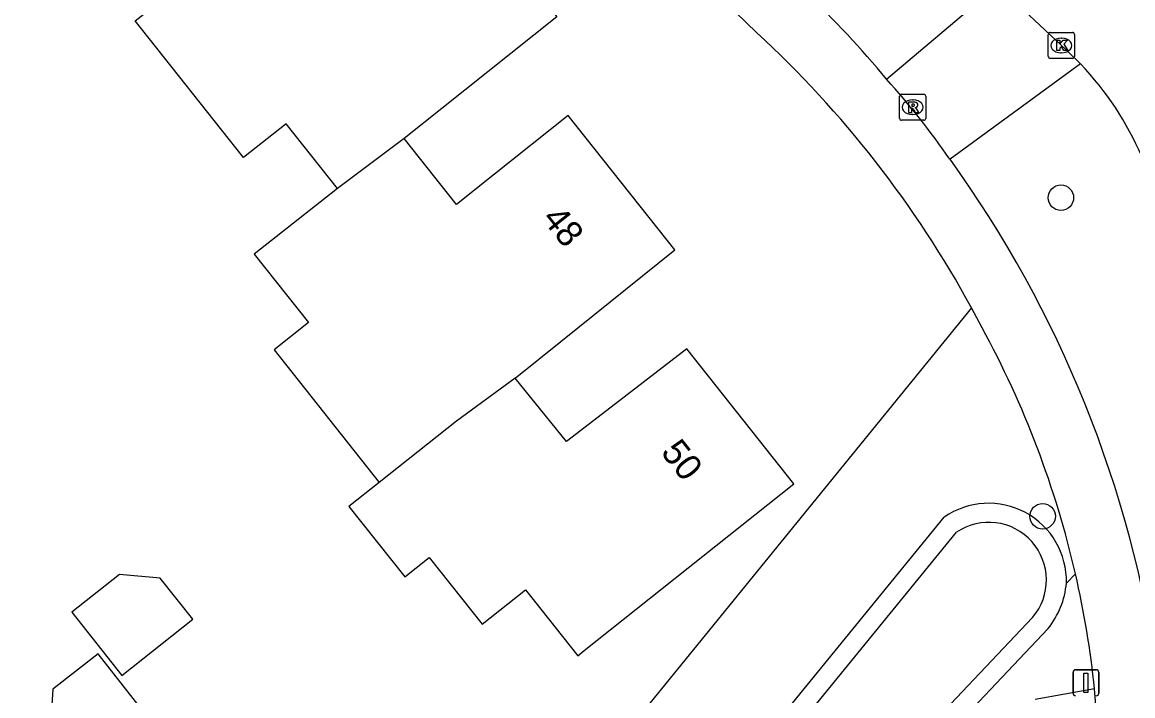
# Model space of a CAD drawing. Extents: x 157321 to 158827, y 386650 to 388532.
# Drawn here: x 157873.45 to 157916.06, y 387429.15 to 387455 of the extents above; entities that cross this region are included whole.
import ezdxf

# ---------------------------------------------------------------- set-up
doc = ezdxf.new("R2010")
doc.units = 0
for name, color, linetype in [('IMGEO_Boom', 7, 'Continuous'), ('IMGEO_Groenvoorziening', 7, 'Continuous'), ('IMGEO_Kolk', 7, 'Continuous'), ('IMGEO_Pand', 7, 'Continuous'), ('IMGEO_Pand_nummerreeks', 7, 'Continuous'), ('IMGEO_Rijbaan_lokaal_gesloten', 7, 'Continuous'), ('IMGEO_Rioolput', 7, 'Continuous'), ('IMGEO_Verkeersbordpaal', 7, 'Continuous'), ('IMGEO_Voetpad_halfverhard', 7, 'Continuous'), ('IMGEO_Voetpad_open', 7, 'Continuous'), ('IMGEO_Waterloop', 7, 'Continuous')]:
    doc.layers.add(name, color=color, linetype=linetype)

msp = doc.modelspace()

# ---------------------------------------------------------------- linework, layer by layer
at = {"layer": 'IMGEO_Boom'}
for centre in [(157913.298, 387448.264), (157912.595, 387436.036)]:
    msp.add_circle(centre, 0.489, dxfattribs=at)
at = {"layer": 'IMGEO_Groenvoorziening'}
for points in [[(157909.869, 387444.031), (157896.909, 387428.114), (157878.694, 387405.744)], [(157796.24, 387298.432), (157798.944, 387300.717), (157806.914, 387310.298), (157819.12, 387325.881), (157828.004, 387336.888), (157908.816, 387436.002)], [(157913.508, 387433.472), (157913.855, 387433.83)], [(157912.806, 387431.732), (157897.513, 387415.546), (157802.346, 387299.362), (157799.92, 387296.93), (157798.446, 387295.811), (157795.385, 387293.489), (157794.925, 387294.062)]]:
    msp.add_lwpolyline(points, dxfattribs=at)
for centre, radius, start, end in [((157910.524, 387433.553), 2.985, 358.44, 124.8915), ((157910.282, 387433.762), 3.239, 321.1915, 354.8655)]:
    msp.add_arc(centre, radius, start, end, dxfattribs=at)
at = {"layer": 'IMGEO_Kolk'}
for p, q in [((157912.815, 387453.68), (157912.815, 387454.532)), ((157912.89, 387454.606), (157913.742, 387454.606)), ((157913.816, 387454.532), (157913.816, 387453.68)), ((157913.303, 387454.386), (157913.328, 387454.386)), ((157913.742, 387453.606), (157912.89, 387453.606)), ((157913.326, 387453.826), (157913.301, 387453.826))]:
    msp.add_line(p, q, dxfattribs=at)
for points in [[(157912.815, 387453.68), (157912.815, 387454.532)], [(157912.89, 387454.606), (157913.742, 387454.606)], [(157913.816, 387454.532), (157913.816, 387453.68)], [(157913.136, 387454.306), (157913.259, 387454.306), (157913.259, 387454.155), (157913.389, 387454.306), (157913.553, 387454.306), (157913.407, 387454.155), (157913.56, 387453.906), (157913.408, 387453.906), (157913.323, 387454.07), (157913.259, 387454.003), (157913.259, 387453.906), (157913.136, 387453.906), (157913.136, 387454.306)], [(157913.742, 387453.606), (157912.89, 387453.606)]]:
    msp.add_lwpolyline(points, dxfattribs=at)
for centre, start, end in [((157912.892, 387454.53), 91.552, 178.448), ((157912.892, 387454.53), 91.552, 178.448), ((157913.74, 387454.53), 1.552, 88.448), ((157913.74, 387454.53), 1.552, 88.448), ((157912.892, 387453.682), 181.552, 268.448), ((157912.892, 387453.682), 181.552, 268.448), ((157913.74, 387453.682), 271.552, 358.448), ((157913.74, 387453.682), 271.552, 358.448)]:
    msp.add_arc(centre, 0.0765, start, end, dxfattribs=at)
for centre, major_axis, ratio, start_param, end_param in [((157913.302, 387454.106), (-0.387, 0.002), 0.722429, 4.712389, 7.853982), ((157913.327, 387454.106), (-0.39, 0.002), 0.717154, 1.570796, 4.712389)]:
    msp.add_ellipse(centre, major_axis=major_axis, ratio=ratio, start_param=start_param, end_param=end_param, dxfattribs=at)
at = {"layer": 'IMGEO_Pand'}
for points in [[(157883.577, 387459.57), (157885.578, 387456.954), (157887.042, 387458.113), (157889.89, 387460.368), (157893.952, 387455.203), (157889.54, 387451.687), (157888.101, 387450.54)], [(157885.543, 387448.621), (157883.579, 387451.103), (157881.935, 387449.802), (157877.785, 387455.047), (157878.403, 387455.537)], [(157892.355, 387441.335), (157894.116, 387442.751), (157898.482, 387446.264), (157894.39, 387451.422), (157891.564, 387449.162), (157890.108, 387447.998), (157888.101, 387450.54)], [(157888.101, 387450.54), (157885.543, 387448.621)], [(157885.543, 387448.621), (157882.349, 387446.094), (157884.427, 387443.468), (157883.113, 387442.427), (157887.142, 387437.335)], [(157887.142, 387437.335), (157885.983, 387436.418), (157888.126, 387433.709), (157889.065, 387434.452), (157891.091, 387431.892), (157892.758, 387433.212), (157894.759, 387430.683), (157895.008, 387430.881), (157903.053, 387437.277), (157898.948, 387442.465), (157896.037, 387440.225), (157894.326, 387438.908), (157892.355, 387441.335)], [(157892.355, 387441.335), (157890.108, 387439.682), (157887.142, 387437.335)], [(157878.739, 387433.662), (157877.179, 387433.798), (157875.354, 387432.353), (157877.269, 387429.933), (157879.987, 387432.084), (157878.739, 387433.662)], [(157874.622, 387429.406), (157874.522, 387427.792), (157875.718, 387426.262), (157878.3, 387428.279), (157876.359, 387430.763), (157874.622, 387429.406)]]:
    msp.add_lwpolyline(points, dxfattribs=at)
at = {"layer": 'IMGEO_Rijbaan_lokaal_gesloten'}
msp.add_lwpolyline([(157914.054, 387453.395), (157913.51, 387453.931), (157910.864, 387456.418)], dxfattribs=at)
msp.add_arc((157905.285, 387445.045), 12.108, 3.1762, 43.5986, dxfattribs=at)
at = {"layer": 'IMGEO_Rioolput'}
for p, q in [((157907.111, 387451.308), (157907.111, 387452.16)), ((157907.186, 387452.234), (157908.038, 387452.234)), ((157907.599, 387452.014), (157907.624, 387452.014)), ((157908.112, 387452.16), (157908.112, 387451.308)), ((157907.622, 387451.454), (157907.597, 387451.454)), ((157908.038, 387451.234), (157907.186, 387451.234))]:
    msp.add_line(p, q, dxfattribs=at)
for points in [[(157907.111, 387451.308), (157907.111, 387452.16)], [(157907.186, 387452.234), (157908.038, 387452.234)], [(157907.7, 387451.932), (157907.448, 387451.934), (157907.448, 387451.534)], [(157908.112, 387452.16), (157908.112, 387451.308)], [(157907.448, 387451.534), (157907.572, 387451.534), (157907.572, 387451.696), (157907.583, 387451.696)], [(157907.626, 387451.853), (157907.572, 387451.853), (157907.572, 387451.772)], [(157907.572, 387451.772), (157907.624, 387451.772)], [(157907.63, 387451.667), (157907.701, 387451.534), (157907.841, 387451.534), (157907.776, 387451.66)], [(157908.038, 387451.234), (157907.186, 387451.234)]]:
    msp.add_lwpolyline(points, dxfattribs=at)
for centre, radius, start, end in [((157907.188, 387452.158), 0.0765, 91.552, 178.448), ((157907.188, 387452.158), 0.0765, 91.552, 178.448), ((157907.699, 387451.822), 0.109, 350.3612, 89.416), ((157908.036, 387452.158), 0.0765, 1.552, 88.448), ((157908.036, 387452.158), 0.0765, 1.552, 88.448), ((157907.582, 387451.643), 0.0533, 26.0293, 88.6989), ((157907.608, 387451.961), 0.19, 274.7715, 282.9687), ((157907.632, 387451.757), 0.0964, 77.0061, 93.1865), ((157907.646, 387451.814), 0.0378, 276.6634, 79.6772), ((157907.697, 387451.822), 0.112, 277.5842, 350.9817), ((157907.681, 387451.607), 0.108, 29.5134, 73.7905), ((157907.188, 387451.31), 0.0765, 181.552, 268.448), ((157907.188, 387451.31), 0.0765, 181.552, 268.448), ((157908.036, 387451.31), 0.0765, 271.552, 358.448), ((157908.036, 387451.31), 0.0765, 271.552, 358.448)]:
    msp.add_arc(centre, radius, start, end, dxfattribs=at)
for centre, major_axis, ratio, start_param, end_param in [((157907.598, 387451.734), (-0.387, 0.002), 0.722429, 4.712389, 7.853982), ((157907.623, 387451.734), (-0.39, 0.002), 0.717154, 1.570796, 4.712389)]:
    msp.add_ellipse(centre, major_axis=major_axis, ratio=ratio, start_param=start_param, end_param=end_param, dxfattribs=at)
at = {"layer": 'IMGEO_Verkeersbordpaal'}
for p, q in [((157913.863, 387430.148), (157914.653, 387430.148)), ((157914.653, 387430.148), (157913.863, 387430.148)), ((157913.763, 387429.248), (157913.763, 387430.048)), ((157913.763, 387430.048), (157913.763, 387429.248)), ((157914.753, 387430.048), (157914.753, 387429.248)), ((157914.753, 387429.248), (157914.753, 387430.048))]:
    msp.add_line(p, q, dxfattribs=at)
msp.add_lwpolyline([(157914.183, 387430.023), (157914.333, 387430.023), (157914.333, 387429.273), (157914.183, 387429.273), (157914.183, 387430.023)], dxfattribs=at)
for centre, start, end in [((157913.863, 387430.048), 90, 180), ((157913.863, 387430.048), 90, 180), ((157914.653, 387430.048), 0, 90), ((157914.653, 387430.048), 360, 90), ((157913.863, 387429.248), 180, 270), ((157913.863, 387429.248), 180, 270), ((157914.653, 387429.248), 270, 0), ((157914.653, 387429.248), 270, 0)]:
    msp.add_arc(centre, 0.1, start, end, dxfattribs=at)
at = {"layer": 'IMGEO_Voetpad_halfverhard'}
msp.add_lwpolyline([(157914.59, 387429.411), (157912.313, 387429.003)], dxfattribs=at)
at = {"layer": 'IMGEO_Voetpad_open'}
for points in [[(157842.827, 387511.58), (157854.778, 387500), (157901.636, 387454.595)], [(157906.611, 387452.809), (157910.864, 387456.418)], [(157914.054, 387453.395), (157909.043, 387449.738)], [(157910.271, 387443.275), (157909.869, 387444.031)], [(157914.737, 387427.56), (157914.59, 387429.411)]]:
    msp.add_lwpolyline(points, dxfattribs=at)
for centre, radius, start, end in [((157876.571, 387427.871), 39.043, 39.6982, 46.3887), ((157873.629, 387424.278), 41.274, 28.5934, 47.2684), ((157882.579, 387431.279), 32.265, 34.8963, 41.8569), ((157873.088, 387423.777), 44.348, 8.0207, 35.8307), ((157877.793, 387425.548), 37.001, 12.9338, 28.6258), ((157877.589, 387425.527), 37.204, 5.9919, 12.8949)]:
    msp.add_arc(centre, radius, start, end, dxfattribs=at)
at = {"layer": 'IMGEO_Waterloop'}
msp.add_lwpolyline([(157912.211, 387432.156), (157896.962, 387416.031), (157801.801, 387299.855), (157799.436, 387297.484), (157798.002, 387296.396), (157795.509, 387294.505), (157795.269, 387294.803), (157794.381, 387295.901), (157796.72, 387297.877), (157799.467, 387300.198), (157807.485, 387309.837), (157819.694, 387325.424), (157828.574, 387336.426), (157909.295, 387435.428)], dxfattribs=at)
msp.add_arc((157910.53, 387433.594), 2.212, 319.4574, 123.9573, dxfattribs=at)

# ---------------------------------------------------------------- texts
at = {"layer": 'IMGEO_Pand_nummerreeks'}
for s, rotation, p in [('48', 308.4281, (157893.355, 387447.45)), ('50', 308.3536, (157897.917, 387438.482))]:
    msp.add_text(s, height=1, rotation=rotation, dxfattribs=at).set_placement(p)

doc.saveas('drawing.dxf')
